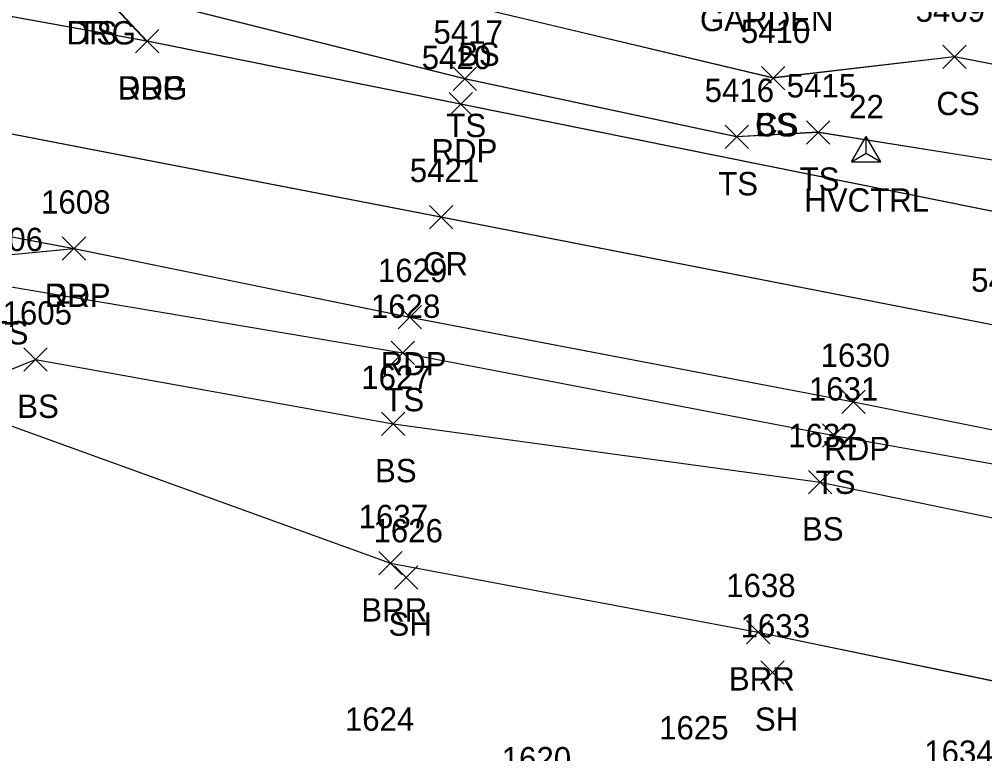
# Model space of a CAD drawing. Extents: x 1554668 to 1563881, y 831386 to 834374.
# Drawn here: x 1561952.9 to 1562035.6, y 833020.8 to 833083.7 of the extents above; entities that cross this region are included whole.
import ezdxf

# ---------------------------------------------------------------- set-up
doc = ezdxf.new("R2010")
doc.units = 0
for name, color, linetype in [('C_A', 7, 'Continuous'), ('C_I', 7, 'Continuous'), ('CPSM', 7, 'Continuous'), ('L_A', 7, 'Continuous'), ('L_I', 7, 'Continuous'), ('L_TIC', 7, 'Continuous'), ('LABL', 7, 'Continuous'), ('LELB', 7, 'Continuous'), ('P_A', 7, 'Continuous'), ('P_I', 7, 'Continuous'), ('P_TIC', 7, 'Continuous'), ('PET', 7, 'Continuous'), ('PRC', 7, 'Continuous'), ('R_A', 7, 'Continuous'), ('R_I', 7, 'Continuous'), ('R_TIC', 7, 'Continuous'), ('RDG', 7, 'Continuous'), ('RDP', 7, 'Continuous')]:
    doc.layers.add(name, color=color, linetype=linetype)

msp = doc.modelspace()

# ---------------------------------------------------------------- linework, layer by layer
at = {"layer": 'CPSM'}
for p, q in [((1562024.234, 833071.519), (1562025.484, 833073.684)), ((1562026.734, 833071.519), (1562025.484, 833073.684)), ((1562025.485, 833072.24), (1562025.484, 833073.684)), ((1562024.234, 833071.519), (1562025.485, 833072.24)), ((1562025.485, 833072.24), (1562025.485, 833072.24)), ((1562025.485, 833072.24), (1562026.734, 833071.519)), ((1562024.234, 833071.519), (1562026.734, 833071.519))]:
    msp.add_line(p, q, dxfattribs=at)
at = {"layer": 'L_TIC'}
for points in [[(1562032.059, 833079.505), (1562034.059, 833081.505)], [(1562034.059, 833079.505), (1562032.059, 833081.505)], [(1561990.107, 833077.62), (1561992.107, 833079.62)], [(1561992.107, 833077.62), (1561990.107, 833079.62)], [(1562016.527, 833077.682), (1562018.527, 833079.682)], [(1562018.527, 833077.682), (1562016.527, 833079.682)], [(1562016.527, 833077.682), (1562018.527, 833079.682)], [(1562018.527, 833077.682), (1562016.527, 833079.682)], [(1562020.366, 833073.025), (1562022.366, 833075.025)], [(1562022.366, 833073.025), (1562020.366, 833075.025)], [(1562013.393, 833072.635), (1562015.393, 833074.635)], [(1562015.393, 833072.635), (1562013.393, 833074.635)], [(1561984.796, 833054.133), (1561986.796, 833056.133)], [(1561986.796, 833054.133), (1561984.796, 833056.133)], [(1561953.319, 833053.56), (1561955.319, 833055.56)], [(1561955.319, 833053.56), (1561953.319, 833055.56)], [(1561983.967, 833048.05), (1561985.967, 833050.05)], [(1561985.967, 833048.05), (1561983.967, 833050.05)], [(1562021.748, 833047.05), (1562023.748, 833049.05)], [(1562023.748, 833047.05), (1562021.748, 833049.05)], [(1562020.542, 833043.055), (1562022.542, 833045.055)], [(1562022.542, 833043.055), (1562020.542, 833045.055)], [(1561983.745, 833036.114), (1561985.745, 833038.114)], [(1561985.745, 833036.114), (1561983.745, 833038.114)], [(1561985.073, 833034.899), (1561987.073, 833036.899)], [(1561987.073, 833034.899), (1561985.073, 833036.899)], [(1562015.232, 833030.202), (1562017.232, 833032.202)], [(1562017.232, 833030.202), (1562015.232, 833032.202)], [(1562016.462, 833026.749), (1562018.462, 833028.749)], [(1562018.462, 833026.749), (1562016.462, 833028.749)]]:
    msp.add_lwpolyline(points, dxfattribs=at)
at = {"layer": 'LABL'}
for points in [[(1561922.639, 833007.2), (1561925.507, 833018.863), (1561933.803, 833041.056), (1561945.905, 833051.167), (1561984.745, 833037.114), (1562016.232, 833031.202), (1562042.246, 833025.82), (1562067.152, 833011.422)], [(1561922.639, 833007.199), (1561925.503, 833018.864), (1561933.798, 833041.057), (1561945.905, 833051.166), (1561984.742, 833037.111), (1562016.233, 833031.2), (1562042.248, 833025.814), (1562067.155, 833011.417)], [(1561922.639, 833007.199), (1561925.503, 833018.864), (1561933.798, 833041.057), (1561945.905, 833051.166), (1561984.742, 833037.111), (1562016.233, 833031.2), (1562042.248, 833025.814), (1562067.155, 833011.417)], [(1561922.639, 833007.199), (1561925.503, 833018.864), (1561933.798, 833041.057), (1561945.905, 833051.166), (1561984.742, 833037.111), (1562016.233, 833031.2), (1562042.248, 833025.814), (1562067.155, 833011.417)]]:
    msp.add_lwpolyline(points, dxfattribs=at)
at = {"layer": 'LELB'}
for points in [[(1562017.479, 833078.691), (1561992.036, 833084.736), (1561961.7, 833092.715), (1561958.968, 833109.165), (1561956.349, 833123.349)], [(1562017.479, 833078.691), (1561992.036, 833084.736), (1561961.7, 833092.715), (1561958.968, 833109.165), (1561956.349, 833123.349)], [(1562017.479, 833078.691), (1561992.036, 833084.736), (1561961.7, 833092.715), (1561958.968, 833109.165), (1561956.349, 833123.349)], [(1562017.527, 833078.682), (1561992.081, 833084.727), (1561961.744, 833092.707), (1561959.019, 833109.155), (1561956.394, 833123.343)], [(1562124.239, 833062.485), (1562120.643, 833058.909), (1562113.298, 833055.125), (1562082.634, 833061.032), (1562055.736, 833065.352), (1562040.059, 833071.047), (1562021.317, 833074.036), (1562014.347, 833073.644), (1561991.058, 833078.63), (1561959.449, 833086.571)], [(1562124.239, 833062.485), (1562120.643, 833058.909), (1562113.298, 833055.125), (1562082.634, 833061.032), (1562055.736, 833065.352), (1562040.059, 833071.047), (1562021.317, 833074.036), (1562014.347, 833073.644), (1561991.058, 833078.63), (1561959.449, 833086.571)], [(1562124.239, 833062.485), (1562120.643, 833058.909), (1562113.298, 833055.125), (1562082.634, 833061.032), (1562055.736, 833065.352), (1562040.059, 833071.047), (1562021.317, 833074.036), (1562014.347, 833073.644), (1561991.058, 833078.63), (1561959.449, 833086.571)], [(1562124.238, 833062.485), (1562120.642, 833058.908), (1562113.296, 833055.125), (1562082.631, 833061.033), (1562055.78, 833065.343), (1562040.104, 833071.038), (1562021.366, 833074.025), (1562014.393, 833073.635), (1561991.107, 833078.62), (1561959.5, 833086.562)], [(1562052.736, 833076.685), (1562033.013, 833080.516), (1562017.479, 833078.691)], [(1562052.736, 833076.685), (1562033.013, 833080.516), (1562017.479, 833078.691)], [(1562052.736, 833076.685), (1562033.013, 833080.516), (1562017.479, 833078.691)], [(1562052.781, 833076.675), (1562033.059, 833080.505), (1562017.527, 833078.682)], [(1561927.677, 833042.965), (1561941.187, 833053.851), (1561951.894, 833060.857), (1561985.796, 833055.133), (1562022.748, 833048.05), (1562046.095, 833043.881), (1562075.715, 833038.22), (1562106.353, 833032.129), (1562145.058, 833023.885), (1562172.849, 833018.358), (1562180.82, 833009.695), (1562178.728, 832995.645), (1562176.067, 832988.464)], [(1561927.678, 833042.964), (1561941.189, 833053.85), (1561951.897, 833060.855), (1561985.799, 833055.133), (1562022.749, 833048.052), (1562046.096, 833043.879), (1562075.716, 833038.219), (1562106.351, 833032.13), (1562145.055, 833023.886), (1562172.847, 833018.358), (1562180.82, 833009.694), (1562178.731, 832995.642), (1562176.07, 832988.461)], [(1561927.678, 833042.964), (1561941.189, 833053.85), (1561951.897, 833060.855), (1561985.799, 833055.133), (1562022.749, 833048.052), (1562046.096, 833043.879), (1562075.716, 833038.219), (1562106.351, 833032.13), (1562145.055, 833023.886), (1562172.847, 833018.358), (1562180.82, 833009.694), (1562178.731, 832995.642), (1562176.07, 832988.461)], [(1561927.678, 833042.964), (1561941.189, 833053.85), (1561951.897, 833060.855), (1561985.799, 833055.133), (1562022.749, 833048.052), (1562046.096, 833043.879), (1562075.716, 833038.219), (1562106.351, 833032.13), (1562145.055, 833023.886), (1562172.847, 833018.358), (1562180.82, 833009.694), (1562178.731, 832995.642), (1562176.07, 832988.461)], [(1561945.905, 833051.167), (1561954.319, 833054.56), (1561984.967, 833049.05), (1562021.542, 833044.055), (1562043.105, 833039.594), (1562074.818, 833035.776), (1562106.648, 833026.116), (1562143.83, 833017.216), (1562166.247, 833010.637), (1562165.61, 832998.809), (1562166.852, 832986.14), (1562172.102, 832988.547)], [(1561945.905, 833051.166), (1561954.322, 833054.558), (1561984.965, 833049.047), (1562021.543, 833044.057), (1562043.104, 833039.596), (1562074.822, 833035.773), (1562106.651, 833026.114), (1562143.83, 833017.215), (1562166.246, 833010.637), (1562165.612, 832998.807), (1562166.85, 832986.141), (1562172.104, 832988.545)], [(1561945.905, 833051.166), (1561954.322, 833054.558), (1561984.965, 833049.047), (1562021.543, 833044.057), (1562043.104, 833039.596), (1562074.822, 833035.773), (1562106.651, 833026.114), (1562143.83, 833017.215), (1562166.246, 833010.637), (1562165.612, 832998.807), (1562166.85, 832986.141), (1562172.104, 832988.545)], [(1561945.905, 833051.166), (1561954.322, 833054.558), (1561984.965, 833049.047), (1562021.543, 833044.057), (1562043.104, 833039.596), (1562074.822, 833035.773), (1562106.651, 833026.114), (1562143.83, 833017.215), (1562166.246, 833010.637), (1562165.612, 832998.807), (1562166.85, 832986.141), (1562172.104, 832988.545)]]:
    msp.add_lwpolyline(points, dxfattribs=at)
at = {"layer": 'P_TIC'}
for points in [[(1561962.888, 833080.841), (1561964.888, 833082.841)], [(1561964.888, 833080.841), (1561962.888, 833082.841)], [(1561989.757, 833075.45), (1561991.757, 833077.45)], [(1561991.757, 833075.45), (1561989.757, 833077.45)], [(1561988.079, 833065.767), (1561990.079, 833067.767)], [(1561990.079, 833065.767), (1561988.079, 833067.767)], [(1561956.622, 833063.067), (1561958.622, 833065.067)], [(1561958.622, 833063.067), (1561956.622, 833065.067)], [(1561985.4, 833057.204), (1561987.4, 833059.204)], [(1561987.4, 833057.204), (1561985.4, 833059.204)], [(1562023.403, 833049.938), (1562025.403, 833051.938)], [(1562025.403, 833049.938), (1562023.403, 833051.938)]]:
    msp.add_lwpolyline(points, dxfattribs=at)
at = {"layer": 'PET'}
for points in [[(1562141.253, 833047.118), (1562119.219, 833051.02), (1562082.185, 833058.003), (1562039.029, 833066.72), (1561990.705, 833076.46), (1561963.841, 833081.85), (1561937.623, 833086.627), (1561907.239, 833092.025), (1561888.365, 833096.124), (1561864.197, 833100.58), (1561845.905, 833105.219), (1561814.163, 833114.007), (1561794.691, 833124.468), (1561784.578, 833134.978), (1561776.402, 833149.044), (1561771.881, 833170.92), (1561772.446, 833192.579), (1561778.438, 833223.18)], [(1562141.253, 833047.118), (1562119.219, 833051.02), (1562082.185, 833058.003), (1562039.029, 833066.72), (1561990.705, 833076.46), (1561963.841, 833081.85), (1561937.623, 833086.627), (1561907.239, 833092.025), (1561888.365, 833096.124), (1561864.197, 833100.58), (1561845.905, 833105.219), (1561814.163, 833114.007), (1561794.691, 833124.468), (1561784.578, 833134.978), (1561776.402, 833149.044), (1561771.881, 833170.92), (1561772.446, 833192.579), (1561778.438, 833223.18)], [(1562141.253, 833047.118), (1562119.219, 833051.02), (1562082.185, 833058.003), (1562039.029, 833066.72), (1561990.705, 833076.46), (1561963.841, 833081.85), (1561937.623, 833086.627), (1561907.239, 833092.025), (1561888.365, 833096.124), (1561864.197, 833100.58), (1561845.905, 833105.219), (1561814.163, 833114.007), (1561794.691, 833124.468), (1561784.578, 833134.978), (1561776.402, 833149.044), (1561771.881, 833170.92), (1561772.446, 833192.579), (1561778.438, 833223.18)], [(1562141.251, 833047.118), (1562119.213, 833051.023), (1562082.178, 833058.006), (1562039.08, 833066.71), (1561990.757, 833076.45), (1561963.888, 833081.841), (1561937.672, 833086.619), (1561907.286, 833092.016), (1561888.413, 833096.116), (1561864.244, 833100.574), (1561845.952, 833105.212), (1561814.212, 833113.998), (1561794.693, 833124.468), (1561784.58, 833134.979), (1561776.404, 833149.046), (1561771.883, 833170.923), (1561772.448, 833192.582), (1561778.438, 833223.182)], [(1561756.047, 833208.855), (1561751.508, 833175.557), (1561751.379, 833143.109), (1561755.282, 833131.547), (1561765.899, 833119.233), (1561780.894, 833106.724), (1561802.592, 833097.748), (1561834.016, 833088.736), (1561855.823, 833083.845), (1561881.023, 833078.986), (1561911.388, 833072.766), (1561957.622, 833064.067), (1561986.4, 833058.204), (1562024.403, 833050.938), (1562046.572, 833046.487), (1562077.467, 833040.512), (1562106.984, 833034.5), (1562145.634, 833026.762)], [(1561756.046, 833208.853), (1561751.508, 833175.556), (1561751.381, 833143.113), (1561755.284, 833131.55), (1561765.902, 833119.234), (1561780.898, 833106.723), (1561802.597, 833097.747), (1561834.016, 833088.736), (1561855.821, 833083.845), (1561881.025, 833078.985), (1561911.39, 833072.766), (1561957.619, 833064.067), (1561986.405, 833058.204), (1562024.403, 833050.937), (1562046.574, 833046.484), (1562077.464, 833040.513), (1562106.984, 833034.499), (1562145.638, 833026.759)], [(1561756.046, 833208.853), (1561751.508, 833175.556), (1561751.381, 833143.113), (1561755.284, 833131.55), (1561765.902, 833119.234), (1561780.898, 833106.723), (1561802.597, 833097.747), (1561834.016, 833088.736), (1561855.821, 833083.845), (1561881.025, 833078.985), (1561911.39, 833072.766), (1561957.619, 833064.067), (1561986.405, 833058.204), (1562024.403, 833050.937), (1562046.574, 833046.484), (1562077.464, 833040.513), (1562106.984, 833034.499), (1562145.638, 833026.759)], [(1561756.046, 833208.853), (1561751.508, 833175.556), (1561751.381, 833143.113), (1561755.284, 833131.55), (1561765.902, 833119.234), (1561780.898, 833106.723), (1561802.597, 833097.747), (1561834.016, 833088.736), (1561855.821, 833083.845), (1561881.025, 833078.985), (1561911.39, 833072.766), (1561957.619, 833064.067), (1561986.405, 833058.204), (1562024.403, 833050.937), (1562046.574, 833046.484), (1562077.464, 833040.513), (1562106.984, 833034.499), (1562145.638, 833026.759)]]:
    msp.add_lwpolyline(points, dxfattribs=at)
at = {"layer": 'PRC'}
for points in [[(1562300.293, 833002.635), (1562265.056, 833007.76), (1562229.752, 833015.899), (1562188.56, 833027.158), (1562163.867, 833032.834), (1562128.368, 833039.745), (1562080.008, 833048.853), (1562037.166, 833057.37), (1561989.079, 833066.767), (1561944.749, 833075.337), (1561893.656, 833085.488), (1561855.803, 833092.68), (1561805.738, 833106.779), (1561782.445, 833121.396), (1561772.46, 833130.936), (1561764.816, 833144.509), (1561760.941, 833173.068), (1561763.812, 833193.359), (1561770.109, 833225.658), (1561775.835, 833254.581), (1561787.627, 833309.043), (1561795.14, 833348.536), (1561800.21, 833371.538), (1561806.437, 833405.192)], [(1562300.297, 833002.634), (1562265.06, 833007.759), (1562229.751, 833015.899), (1562188.563, 833027.157), (1562163.87, 833032.838), (1562128.369, 833039.745), (1562080.013, 833048.851), (1562037.119, 833057.379), (1561989.031, 833066.776), (1561944.699, 833075.346), (1561893.607, 833085.494), (1561855.757, 833092.686), (1561805.685, 833106.789), (1561782.448, 833121.397), (1561772.461, 833130.936), (1561764.814, 833144.506), (1561760.941, 833173.07), (1561763.813, 833193.362), (1561770.108, 833225.654), (1561775.838, 833254.58), (1561787.632, 833309.041), (1561795.141, 833348.53), (1561800.212, 833371.537), (1561806.439, 833405.19)], [(1562300.297, 833002.634), (1562265.06, 833007.759), (1562229.751, 833015.899), (1562188.563, 833027.157), (1562163.87, 833032.838), (1562128.369, 833039.745), (1562080.013, 833048.851), (1562037.119, 833057.379), (1561989.031, 833066.776), (1561944.699, 833075.346), (1561893.607, 833085.494), (1561855.757, 833092.686), (1561805.685, 833106.789), (1561782.448, 833121.397), (1561772.461, 833130.936), (1561764.814, 833144.506), (1561760.941, 833173.07), (1561763.813, 833193.362), (1561770.108, 833225.654), (1561775.838, 833254.58), (1561787.632, 833309.041), (1561795.141, 833348.53), (1561800.212, 833371.537), (1561806.439, 833405.19)], [(1562300.297, 833002.634), (1562265.06, 833007.759), (1562229.751, 833015.899), (1562188.563, 833027.157), (1562163.87, 833032.838), (1562128.369, 833039.745), (1562080.013, 833048.851), (1562037.119, 833057.379), (1561989.031, 833066.776), (1561944.699, 833075.346), (1561893.607, 833085.494), (1561855.757, 833092.686), (1561805.685, 833106.789), (1561782.448, 833121.397), (1561772.461, 833130.936), (1561764.814, 833144.506), (1561760.941, 833173.07), (1561763.813, 833193.362), (1561770.108, 833225.654), (1561775.838, 833254.58), (1561787.632, 833309.041), (1561795.141, 833348.53), (1561800.212, 833371.537), (1561806.439, 833405.19)]]:
    msp.add_lwpolyline(points, dxfattribs=at)
at = {"layer": 'R_TIC'}
for points in [[(1561962.888, 833080.841), (1561964.888, 833082.841)], [(1561964.888, 833080.841), (1561962.888, 833082.841)], [(1561956.622, 833063.067), (1561958.622, 833065.067)], [(1561958.622, 833063.067), (1561956.622, 833065.067)]]:
    msp.add_lwpolyline(points, dxfattribs=at)
at = {"layer": 'RDG'}
for points in [[(1561963.841, 833081.85), (1561959.449, 833086.571), (1561955.245, 833093.427), (1561953.821, 833109.098), (1561956.349, 833123.349), (1561964.557, 833158.214)], [(1561963.841, 833081.85), (1561959.449, 833086.571), (1561955.245, 833093.427), (1561953.821, 833109.098), (1561956.349, 833123.349), (1561964.557, 833158.214)], [(1561963.841, 833081.85), (1561959.449, 833086.571), (1561955.245, 833093.427), (1561953.821, 833109.098), (1561956.349, 833123.349), (1561964.557, 833158.214)], [(1561963.888, 833081.841), (1561959.5, 833086.562), (1561955.292, 833093.418), (1561953.865, 833109.091), (1561956.394, 833123.343), (1561964.606, 833158.208)]]:
    msp.add_lwpolyline(points, dxfattribs=at)
at = {"layer": 'RDP'}
for points in [[(1561918.25, 833009.927), (1561921.015, 833021.347), (1561927.678, 833042.964), (1561936.861, 833055.738), (1561949.28, 833063.282), (1561957.619, 833064.067)], [(1561918.25, 833009.927), (1561921.015, 833021.347), (1561927.678, 833042.964), (1561936.861, 833055.738), (1561949.28, 833063.282), (1561957.619, 833064.067)], [(1561918.25, 833009.927), (1561921.015, 833021.347), (1561927.678, 833042.964), (1561936.861, 833055.738), (1561949.28, 833063.282), (1561957.619, 833064.067)], [(1561918.25, 833009.927), (1561921.011, 833021.349), (1561927.677, 833042.965), (1561936.86, 833055.739), (1561949.282, 833063.282), (1561957.622, 833064.067)]]:
    msp.add_lwpolyline(points, dxfattribs=at)

# ---------------------------------------------------------------- texts
at = {"layer": 'C_A'}
msp.add_text('HVCTRL', height=2, dxfattribs=at).set_placement((1562020.178, 833067.24))
at = {"layer": 'C_I'}
msp.add_text('22', height=2, dxfattribs=at).set_placement((1562024.02, 833075.24))
at = {"layer": 'L_A'}
for s, p in [('GARDEN', (1562011.241, 833082.704)), ('TS', (1561957.909, 833081.562)), ('BS', (1561990.522, 833079.727)), ('CS', (1562031.5, 833075.505)), ('CS', (1562015.968, 833073.682)), ('BS', (1562015.968, 833073.682)), ('TS', (1561989.516, 833073.62)), ('TS', (1562019.776, 833069.025)), ('TS', (1562012.803, 833068.635)), ('TS', (1561950.303, 833055.857)), ('TS', (1561984.206, 833050.133)), ('BS', (1561952.76, 833049.56)), ('BS', (1561983.408, 833044.05)), ('TS', (1562021.157, 833043.05)), ('BS', (1562019.983, 833039.055)), ('BRR', (1561982.233, 833032.114)), ('SH', (1561984.561, 833030.899)), ('BRR', (1562013.72, 833026.202)), ('SH', (1562015.95, 833022.749))]:
    msp.add_text(s, height=2, dxfattribs=at).set_placement(p)
at = {"layer": 'L_I'}
for s, p in [('5409', (1562029.712, 833083.505)), ('5417', (1561988.414, 833081.62)), ('5410', (1562014.747, 833081.682)), ('5410', (1562014.747, 833081.682)), ('5415', (1562018.674, 833077.025)), ('5416', (1562011.645, 833076.635)), ('1606', (1561949.02, 833063.857)), ('1628', (1561983.056, 833058.133)), ('1605', (1561951.5, 833057.56)), ('1627', (1561982.227, 833052.05)), ('1631', (1562020.575, 833051.05)), ('1632', (1562018.802, 833047.055)), ('1637', (1561982.004, 833040.114)), ('1626', (1561983.277, 833038.899)), ('1638', (1562013.492, 833034.202)), ('1633', (1562014.722, 833030.749)), ('1624', (1561980.825, 833022.757)), ('1625', (1562007.746, 833022.012)), ('1634', (1562030.455, 833019.921)), ('1620', (1561994.26, 833019.36))]:
    msp.add_text(s, height=2, dxfattribs=at).set_placement(p)
at = {"layer": 'P_A'}
for s, p in [('RDP', (1561961.376, 833076.841)), ('RDP', (1561988.245, 833071.45)), ('CR', (1561987.512, 833061.767)), ('RDP', (1561955.11, 833059.067)), ('RDP', (1561983.888, 833053.204)), ('RDP', (1562021.891, 833045.938))]:
    msp.add_text(s, height=2, dxfattribs=at).set_placement(p)
at = {"layer": 'P_I'}
for s, p in [('5420', (1561987.41, 833079.45)), ('5421', (1561986.386, 833069.767)), ('1608', (1561954.803, 833067.067)), ('1629', (1561983.652, 833061.204)), ('5414', (1562034.473, 833060.37)), ('1630', (1562021.576, 833053.938))]:
    msp.add_text(s, height=2, dxfattribs=at).set_placement(p)
at = {"layer": 'R_A'}
for s, p in [('DRG', (1561956.988, 833081.562)), ('DRG', (1561961.376, 833076.841)), ('DRP', (1561955.11, 833059.067))]:
    msp.add_text(s, height=2, dxfattribs=at).set_placement(p)
at = {"layer": 'R_I'}
msp.add_text('1608', height=2, dxfattribs=at).set_placement((1561954.803, 833067.067))

doc.saveas('drawing.dxf')
